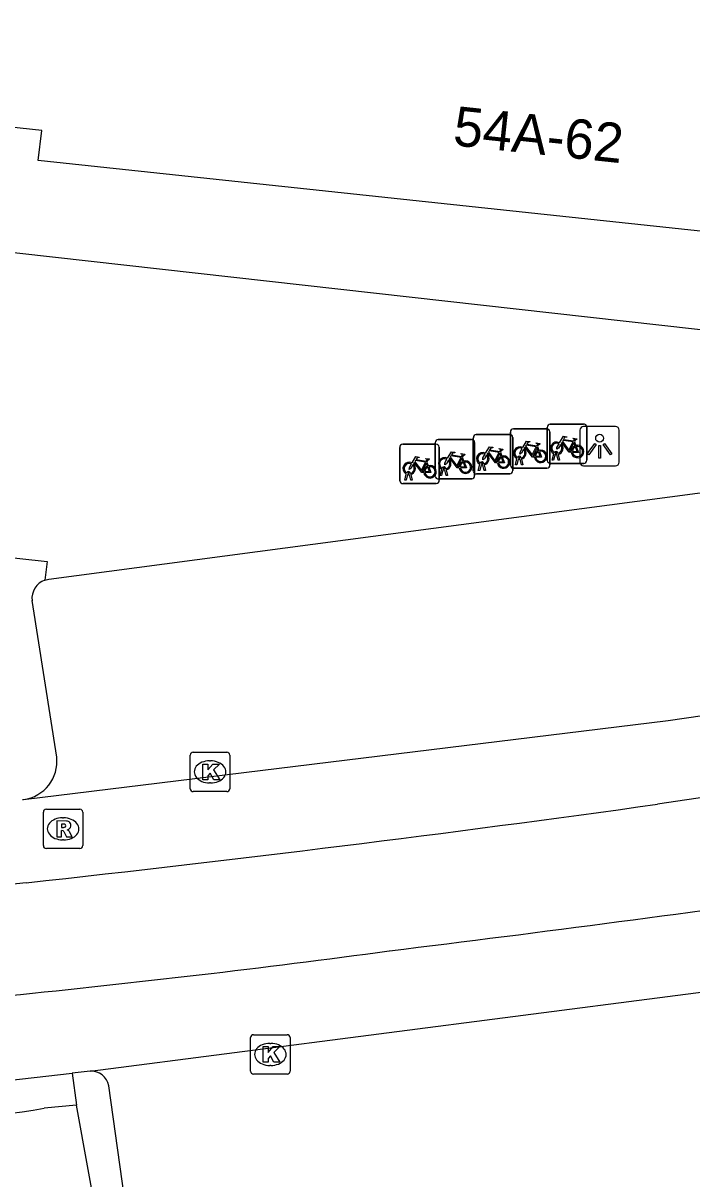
# Model space of a CAD drawing. Extents: x 162026 to 163499, y 387297 to 388169.
# Drawn here: x 162425.97 to 162442.94, y 387525.8 to 387555.14 of the extents above; entities that cross this region are included whole.
import ezdxf

# ---------------------------------------------------------------- set-up
doc = ezdxf.new("R2010")
doc.units = 0
for name, color, linetype in [('IMGEO_Fietsenrek', 7, 'Continuous'), ('IMGEO_Kolk', 7, 'Continuous'), ('IMGEO_Lichtpunt', 7, 'Continuous'), ('IMGEO_Pand', 7, 'Continuous'), ('IMGEO_Pand_nummerreeks', 7, 'Continuous'), ('IMGEO_Rijbaan_lokaal_gesloten', 7, 'Continuous'), ('IMGEO_Rioolput', 7, 'Continuous'), ('IMGEO_Voetpad_open', 7, 'Continuous')]:
    doc.layers.add(name, color=color, linetype=linetype)

msp = doc.modelspace()

# ---------------------------------------------------------------- linework, layer by layer
at = {"layer": 'IMGEO_Fietsenrek'}
for p, q in [((162438.408, 387544.844), (162439.249, 387544.844)), ((162439.249, 387544.844), (162438.408, 387544.844)), ((162439.268, 387544.041), (162439.268, 387544.882)), ((162439.268, 387544.882), (162439.268, 387544.041)), ((162439.343, 387544.966), (162440.184, 387544.966)), ((162440.184, 387544.966), (162439.343, 387544.966)), ((162440.268, 387544.891), (162440.268, 387544.05)), ((162440.268, 387544.05), (162440.268, 387544.891)), ((162436.5, 387544.572), (162437.341, 387544.572)), ((162437.341, 387544.572), (162436.5, 387544.572)), ((162437.391, 387543.774), (162437.391, 387544.615)), ((162437.391, 387544.615), (162437.391, 387543.774)), ((162437.466, 387544.699), (162438.307, 387544.699)), ((162438.307, 387544.699), (162437.466, 387544.699)), ((162438.333, 387543.919), (162438.333, 387544.76)), ((162438.333, 387544.76), (162438.333, 387543.919)), ((162438.391, 387544.624), (162438.391, 387543.783)), ((162438.391, 387543.783), (162438.391, 387544.624)), ((162439.333, 387544.769), (162439.333, 387543.928)), ((162439.333, 387543.928), (162439.333, 387544.769)), ((162435.525, 387543.528), (162435.525, 387544.369)), ((162435.525, 387544.369), (162435.525, 387543.528)), ((162435.6, 387544.453), (162436.441, 387544.453)), ((162436.441, 387544.453), (162435.6, 387544.453)), ((162436.425, 387543.647), (162436.425, 387544.488)), ((162436.425, 387544.488), (162436.425, 387543.647)), ((162436.525, 387544.378), (162436.525, 387543.537)), ((162436.525, 387543.537), (162436.525, 387544.378)), ((162437.425, 387544.497), (162437.425, 387543.656)), ((162437.425, 387543.656), (162437.425, 387544.497)), ((162439.02, 387544.393), (162439.056, 387544.298)), ((162439.955, 387544.515), (162439.991, 387544.42)), ((162436.212, 387544.002), (162436.248, 387543.907)), ((162437.112, 387544.121), (162437.148, 387544.026)), ((162437.629, 387543.955), (162437.628, 387543.959)), ((162437.66, 387543.966), (162437.661, 387543.959)), ((162438.078, 387544.248), (162438.114, 387544.153)), ((162438.46, 387543.928), (162438.499, 387544.088)), ((162438.529, 387544.076), (162438.494, 387543.928)), ((162438.571, 387544.1), (162438.57, 387544.104)), ((162438.612, 387543.928), (162438.578, 387544.07)), ((162438.602, 387544.111), (162438.603, 387544.104)), ((162438.61, 387544.074), (162438.645, 387543.928)), ((162440.193, 387543.966), (162439.352, 387543.966)), ((162439.352, 387543.966), (162440.193, 387543.966)), ((162439.395, 387544.05), (162439.434, 387544.21)), ((162439.429, 387544.05), (162439.395, 387544.05)), ((162439.464, 387544.198), (162439.429, 387544.05)), ((162439.506, 387544.222), (162439.505, 387544.226)), ((162439.547, 387544.05), (162439.513, 387544.192)), ((162439.537, 387544.233), (162439.538, 387544.226)), ((162439.545, 387544.196), (162439.58, 387544.05)), ((162439.58, 387544.05), (162439.547, 387544.05)), ((162435.652, 387543.537), (162435.691, 387543.697)), ((162435.721, 387543.685), (162435.686, 387543.537)), ((162435.763, 387543.709), (162435.762, 387543.713)), ((162435.804, 387543.537), (162435.77, 387543.679)), ((162435.794, 387543.72), (162435.795, 387543.713)), ((162435.802, 387543.683), (162435.837, 387543.537)), ((162436.552, 387543.656), (162436.591, 387543.816)), ((162436.621, 387543.804), (162436.586, 387543.656)), ((162436.663, 387543.828), (162436.662, 387543.832)), ((162436.704, 387543.656), (162436.67, 387543.798)), ((162436.694, 387543.839), (162436.695, 387543.832)), ((162436.702, 387543.802), (162436.737, 387543.656)), ((162438.316, 387543.699), (162437.475, 387543.699)), ((162437.475, 387543.699), (162438.316, 387543.699)), ((162437.518, 387543.783), (162437.557, 387543.943)), ((162437.552, 387543.783), (162437.518, 387543.783)), ((162437.587, 387543.931), (162437.552, 387543.783)), ((162437.67, 387543.783), (162437.636, 387543.925)), ((162437.668, 387543.929), (162437.703, 387543.783)), ((162437.703, 387543.783), (162437.67, 387543.783)), ((162439.258, 387543.844), (162438.417, 387543.844)), ((162438.417, 387543.844), (162439.258, 387543.844)), ((162438.494, 387543.928), (162438.46, 387543.928)), ((162438.645, 387543.928), (162438.612, 387543.928)), ((162436.45, 387543.453), (162435.609, 387543.453)), ((162435.609, 387543.453), (162436.45, 387543.453)), ((162435.686, 387543.537), (162435.652, 387543.537)), ((162435.837, 387543.537), (162435.804, 387543.537)), ((162437.35, 387543.572), (162436.509, 387543.572)), ((162436.509, 387543.572), (162437.35, 387543.572)), ((162436.586, 387543.656), (162436.552, 387543.656)), ((162436.737, 387543.656), (162436.704, 387543.656))]:
    msp.add_line(p, q, dxfattribs=at)
for points in [[(162439.581, 387544.492), (162439.676, 387544.656), (162439.762, 387544.642), (162439.764, 387544.633), (162439.708, 387544.622), (162439.681, 387544.577), (162439.937, 387544.536)], [(162439.924, 387544.511), (162439.667, 387544.552), (162439.65, 387544.523), (162439.817, 387544.303), (162439.924, 387544.511)], [(162439.937, 387544.536), (162439.962, 387544.585), (162439.956, 387544.589), (162439.933, 387544.593), (162439.921, 387544.6), (162439.92, 387544.603), (162439.922, 387544.608), (162440.017, 387544.593), (162440.019, 387544.583), (162440.009, 387544.57), (162439.997, 387544.564), (162439.983, 387544.57), (162439.955, 387544.515)], [(162436.738, 387544.098), (162436.833, 387544.262), (162436.919, 387544.248), (162436.921, 387544.239), (162436.865, 387544.228), (162436.838, 387544.183), (162437.094, 387544.142)], [(162437.704, 387544.225), (162437.799, 387544.389), (162437.885, 387544.375), (162437.887, 387544.366), (162437.831, 387544.355), (162437.804, 387544.31), (162438.06, 387544.269)], [(162438.047, 387544.244), (162437.79, 387544.285), (162437.773, 387544.256), (162437.94, 387544.036), (162438.047, 387544.244)], [(162438.06, 387544.269), (162438.085, 387544.318), (162438.079, 387544.322), (162438.056, 387544.326), (162438.044, 387544.333), (162438.043, 387544.336), (162438.045, 387544.341), (162438.14, 387544.326), (162438.142, 387544.316), (162438.132, 387544.303), (162438.12, 387544.297), (162438.106, 387544.303), (162438.078, 387544.248)], [(162438.667, 387544.318), (162438.615, 387544.228), (162438.575, 387544.203), (162438.576, 387544.25), (162438.631, 387544.344)], [(162438.646, 387544.37), (162438.741, 387544.534), (162438.827, 387544.52), (162438.829, 387544.511), (162438.773, 387544.5), (162438.746, 387544.455), (162439.002, 387544.414)], [(162438.942, 387544.126), (162438.892, 387544.126), (162438.701, 387544.377), (162438.682, 387544.345)], [(162438.989, 387544.389), (162438.732, 387544.43), (162438.715, 387544.401), (162438.882, 387544.181), (162438.989, 387544.389)], [(162439.037, 387544.291), (162439.007, 387544.368), (162438.898, 387544.15), (162438.941, 387544.15)], [(162438.971, 387544.15), (162439.091, 387544.149), (162439.047, 387544.263)], [(162439.067, 387544.27), (162439.122, 387544.125), (162438.972, 387544.125)], [(162439.002, 387544.414), (162439.027, 387544.463), (162439.021, 387544.467), (162438.998, 387544.471), (162438.986, 387544.478), (162438.985, 387544.481), (162438.987, 387544.486), (162439.082, 387544.471), (162439.084, 387544.461), (162439.074, 387544.448), (162439.062, 387544.442), (162439.048, 387544.448), (162439.02, 387544.393)], [(162439.602, 387544.44), (162439.55, 387544.35), (162439.51, 387544.325), (162439.511, 387544.372), (162439.566, 387544.466)], [(162439.877, 387544.248), (162439.827, 387544.248), (162439.636, 387544.499), (162439.617, 387544.467)], [(162439.972, 387544.413), (162439.942, 387544.49), (162439.833, 387544.272), (162439.876, 387544.272)], [(162439.906, 387544.272), (162440.026, 387544.271), (162439.982, 387544.385)], [(162440.002, 387544.392), (162440.057, 387544.247), (162439.907, 387544.247)], [(162435.838, 387543.979), (162435.933, 387544.143), (162436.019, 387544.129), (162436.021, 387544.12), (162435.965, 387544.109), (162435.938, 387544.064), (162436.194, 387544.023)], [(162436.134, 387543.735), (162436.084, 387543.735), (162435.893, 387543.986), (162435.874, 387543.954)], [(162436.181, 387543.998), (162435.924, 387544.039), (162435.907, 387544.01), (162436.074, 387543.79), (162436.181, 387543.998)], [(162436.229, 387543.9), (162436.199, 387543.977), (162436.09, 387543.759), (162436.133, 387543.759)], [(162436.194, 387544.023), (162436.219, 387544.072), (162436.213, 387544.076), (162436.19, 387544.08), (162436.178, 387544.087), (162436.177, 387544.09), (162436.179, 387544.095), (162436.274, 387544.08), (162436.276, 387544.07), (162436.266, 387544.057), (162436.254, 387544.051), (162436.24, 387544.057), (162436.212, 387544.002)], [(162436.759, 387544.046), (162436.707, 387543.956), (162436.667, 387543.931), (162436.668, 387543.978), (162436.723, 387544.072)], [(162437.034, 387543.854), (162436.984, 387543.854), (162436.793, 387544.105), (162436.774, 387544.073)], [(162437.081, 387544.117), (162436.824, 387544.158), (162436.807, 387544.129), (162436.974, 387543.909), (162437.081, 387544.117)], [(162437.129, 387544.019), (162437.099, 387544.096), (162436.99, 387543.878), (162437.033, 387543.878)], [(162437.063, 387543.878), (162437.183, 387543.877), (162437.139, 387543.991)], [(162437.159, 387543.998), (162437.214, 387543.853), (162437.064, 387543.853)], [(162437.094, 387544.142), (162437.119, 387544.191), (162437.113, 387544.195), (162437.09, 387544.199), (162437.078, 387544.206), (162437.077, 387544.209), (162437.079, 387544.214), (162437.174, 387544.199), (162437.176, 387544.189), (162437.166, 387544.176), (162437.154, 387544.17), (162437.14, 387544.176), (162437.112, 387544.121)], [(162437.725, 387544.173), (162437.673, 387544.083), (162437.633, 387544.058), (162437.634, 387544.105), (162437.689, 387544.199)], [(162438, 387543.981), (162437.95, 387543.981), (162437.759, 387544.232), (162437.74, 387544.2)], [(162438.095, 387544.146), (162438.065, 387544.223), (162437.956, 387544.005), (162437.999, 387544.005)], [(162438.029, 387544.005), (162438.149, 387544.004), (162438.105, 387544.118)], [(162438.125, 387544.125), (162438.18, 387543.98), (162438.03, 387543.98)], [(162435.859, 387543.927), (162435.807, 387543.837), (162435.767, 387543.812), (162435.768, 387543.859), (162435.823, 387543.953)], [(162436.163, 387543.759), (162436.283, 387543.758), (162436.239, 387543.872)], [(162436.259, 387543.879), (162436.314, 387543.734), (162436.164, 387543.734)]]:
    msp.add_lwpolyline(points, dxfattribs=at)
for centre, radius, start, end in [((162438.411, 387544.766), 0.0779, 92.4484, 184.2845), ((162438.411, 387544.766), 0.0779, 92.4484, 184.2845), ((162439.255, 387544.766), 0.0779, 2.4484, 94.2845), ((162439.255, 387544.766), 0.0779, 2.4484, 94.2845), ((162439.346, 387544.888), 0.0779, 92.4484, 184.2845), ((162439.346, 387544.888), 0.0779, 92.4484, 184.2845), ((162440.19, 387544.888), 0.0779, 2.4484, 94.2845), ((162440.19, 387544.888), 0.0779, 2.4484, 94.2845), ((162436.503, 387544.494), 0.0779, 92.4484, 184.2845), ((162436.503, 387544.494), 0.0779, 92.4484, 184.2845), ((162437.347, 387544.494), 0.0779, 2.4484, 94.2845), ((162437.347, 387544.494), 0.0779, 2.4484, 94.2845), ((162437.469, 387544.621), 0.0779, 92.4484, 184.2845), ((162437.469, 387544.621), 0.0779, 92.4484, 184.2845), ((162438.313, 387544.621), 0.0779, 2.4484, 94.2845), ((162438.313, 387544.621), 0.0779, 2.4484, 94.2845), ((162435.603, 387544.375), 0.0779, 92.4484, 184.2845), ((162435.603, 387544.375), 0.0779, 92.4484, 184.2845), ((162436.447, 387544.375), 0.0779, 2.4484, 94.2845), ((162436.447, 387544.375), 0.0779, 2.4484, 94.2845), ((162438.573, 387544.229), 0.159, 62.6766, 242.1369), ((162438.573, 387544.229), 0.129, 63.3192, 238.903), ((162438.573, 387544.229), 0.129, 283.6043, 43.4302), ((162438.573, 387544.229), 0.159, 283.5766, 46.6042), ((162439.1, 387544.145), 0.159, 113.3408, 178.3217), ((162439.1, 387544.145), 0.159, 187.0065, 105.7708), ((162439.1, 387544.145), 0.129, 113.923, 177.9556), ((162439.1, 387544.145), 0.129, 188.6715, 104.5883), ((162439.508, 387544.351), 0.159, 62.6766, 242.1369), ((162439.508, 387544.351), 0.129, 63.3192, 238.903), ((162439.488, 387544.222), 0.0499, 12.8025, 158.6934), ((162439.508, 387544.351), 0.129, 283.6043, 43.4302), ((162439.508, 387544.351), 0.159, 283.5766, 46.6042), ((162440.035, 387544.267), 0.159, 113.3408, 178.3217), ((162440.035, 387544.267), 0.159, 187.0065, 105.7708), ((162440.035, 387544.267), 0.129, 113.923, 177.9556), ((162440.035, 387544.267), 0.129, 188.6715, 104.5883), ((162435.765, 387543.838), 0.159, 62.6766, 242.1369), ((162435.765, 387543.838), 0.129, 63.3192, 238.903), ((162436.665, 387543.957), 0.159, 62.6766, 242.1369), ((162436.665, 387543.957), 0.129, 63.3192, 238.903), ((162436.665, 387543.957), 0.129, 283.6043, 43.4302), ((162436.665, 387543.957), 0.159, 283.5766, 46.6042), ((162437.192, 387543.873), 0.159, 113.3408, 178.3217), ((162437.192, 387543.873), 0.159, 187.0065, 105.7708), ((162437.192, 387543.873), 0.129, 113.923, 177.9556), ((162437.192, 387543.873), 0.129, 188.6715, 104.5883), ((162437.631, 387544.084), 0.159, 62.6766, 242.1369), ((162437.631, 387544.084), 0.129, 63.3192, 238.903), ((162437.611, 387543.955), 0.0499, 12.8025, 158.6934), ((162437.611, 387543.955), 0.0174, 12.8025, 163.4502), ((162437.631, 387544.084), 0.129, 253.415, 269.0204), ((162437.631, 387544.084), 0.129, 283.6043, 43.4302), ((162437.631, 387544.084), 0.159, 283.5766, 46.6042), ((162438.158, 387544), 0.159, 113.3408, 178.3217), ((162438.158, 387544), 0.159, 187.0065, 105.7708), ((162438.158, 387544), 0.129, 113.923, 177.9556), ((162438.158, 387544), 0.129, 188.6715, 104.5883), ((162438.553, 387544.1), 0.0499, 12.8025, 158.6934), ((162438.573, 387544.229), 0.159, 253.9967, 271.7867), ((162438.553, 387544.1), 0.0174, 12.8025, 163.4502), ((162438.573, 387544.229), 0.129, 253.415, 269.0204), ((162439.346, 387544.044), 0.0779, 182.4484, 274.2845), ((162439.346, 387544.044), 0.0779, 182.4484, 274.2845), ((162439.508, 387544.351), 0.159, 253.9967, 271.7867), ((162439.488, 387544.222), 0.0174, 12.8025, 163.4502), ((162439.508, 387544.351), 0.129, 253.415, 269.0204), ((162440.19, 387544.044), 0.0779, 272.4484, 4.2845), ((162440.19, 387544.044), 0.0779, 272.4484, 4.2845), ((162435.745, 387543.709), 0.0499, 12.8025, 158.6934), ((162435.765, 387543.838), 0.159, 253.9967, 271.7867), ((162435.745, 387543.709), 0.0174, 12.8025, 163.4502), ((162435.765, 387543.838), 0.129, 253.415, 269.0204), ((162435.765, 387543.838), 0.129, 283.6043, 43.4302), ((162435.765, 387543.838), 0.159, 283.5766, 46.6042), ((162436.292, 387543.754), 0.159, 113.3408, 178.3217), ((162436.292, 387543.754), 0.159, 187.0065, 105.7708), ((162436.292, 387543.754), 0.129, 113.923, 177.9556), ((162436.292, 387543.754), 0.129, 188.6715, 104.5883), ((162436.645, 387543.828), 0.0499, 12.8025, 158.6934), ((162436.665, 387543.957), 0.159, 253.9967, 271.7867), ((162436.645, 387543.828), 0.0174, 12.8025, 163.4502), ((162436.665, 387543.957), 0.129, 253.415, 269.0204), ((162437.469, 387543.777), 0.0779, 182.4484, 274.2845), ((162437.469, 387543.777), 0.0779, 182.4484, 274.2845), ((162437.631, 387544.084), 0.159, 253.9967, 271.7867), ((162438.313, 387543.777), 0.0779, 272.4484, 4.2845), ((162438.313, 387543.777), 0.0779, 272.4484, 4.2845), ((162438.411, 387543.922), 0.0779, 182.4484, 274.2845), ((162438.411, 387543.922), 0.0779, 182.4484, 274.2845), ((162439.255, 387543.922), 0.0779, 272.4484, 4.2845), ((162439.255, 387543.922), 0.0779, 272.4484, 4.2845), ((162435.603, 387543.531), 0.0779, 182.4484, 274.2845), ((162435.603, 387543.531), 0.0779, 182.4484, 274.2845), ((162436.503, 387543.65), 0.0779, 182.4484, 274.2845), ((162436.503, 387543.65), 0.0779, 182.4484, 274.2845), ((162436.447, 387543.531), 0.0779, 272.4484, 4.2845), ((162436.447, 387543.531), 0.0779, 272.4484, 4.2845), ((162437.347, 387543.65), 0.0779, 272.4484, 4.2845), ((162437.347, 387543.65), 0.0779, 272.4484, 4.2845)]:
    msp.add_arc(centre, radius, start, end, dxfattribs=at)
at = {"layer": 'IMGEO_Kolk'}
for p, q in [((162430.285, 387536.635), (162431.137, 387536.635)), ((162430.21, 387535.709), (162430.21, 387536.561)), ((162430.698, 387536.415), (162430.723, 387536.415)), ((162431.211, 387536.561), (162431.211, 387535.709)), ((162430.721, 387535.855), (162430.696, 387535.855)), ((162431.137, 387535.635), (162430.285, 387535.635)), ((162431.74, 387528.536), (162431.74, 387529.388)), ((162431.815, 387529.462), (162432.667, 387529.462)), ((162432.741, 387529.388), (162432.741, 387528.536)), ((162432.228, 387529.242), (162432.253, 387529.242)), ((162432.667, 387528.462), (162431.815, 387528.462)), ((162432.251, 387528.682), (162432.226, 387528.682))]:
    msp.add_line(p, q, dxfattribs=at)
for points in [[(162430.285, 387536.635), (162431.137, 387536.635)], [(162430.21, 387535.709), (162430.21, 387536.561)], [(162430.531, 387536.335), (162430.654, 387536.335), (162430.654, 387536.184), (162430.784, 387536.335), (162430.948, 387536.335), (162430.802, 387536.184), (162430.955, 387535.935), (162430.803, 387535.935), (162430.718, 387536.099), (162430.654, 387536.032), (162430.654, 387535.935), (162430.531, 387535.935), (162430.531, 387536.335)], [(162431.211, 387536.561), (162431.211, 387535.709)], [(162431.137, 387535.635), (162430.285, 387535.635)], [(162431.74, 387528.536), (162431.74, 387529.388)], [(162431.815, 387529.462), (162432.667, 387529.462)], [(162432.741, 387529.388), (162432.741, 387528.536)], [(162432.061, 387529.162), (162432.184, 387529.162), (162432.184, 387529.011), (162432.314, 387529.162), (162432.478, 387529.162), (162432.332, 387529.011), (162432.485, 387528.762), (162432.333, 387528.762), (162432.248, 387528.926), (162432.184, 387528.859), (162432.184, 387528.762), (162432.061, 387528.762), (162432.061, 387529.162)], [(162432.667, 387528.462), (162431.815, 387528.462)]]:
    msp.add_lwpolyline(points, dxfattribs=at)
for centre, start, end in [((162430.287, 387536.559), 91.552, 178.448), ((162430.287, 387536.559), 91.552, 178.448), ((162431.135, 387536.559), 1.552, 88.448), ((162431.135, 387536.559), 1.552, 88.448), ((162430.287, 387535.711), 181.552, 268.448), ((162430.287, 387535.711), 181.552, 268.448), ((162431.135, 387535.711), 271.552, 358.448), ((162431.135, 387535.711), 271.552, 358.448), ((162431.817, 387529.386), 91.552, 178.448), ((162431.817, 387529.386), 91.552, 178.448), ((162432.665, 387529.386), 1.552, 88.448), ((162432.665, 387529.386), 1.552, 88.448), ((162431.817, 387528.538), 181.552, 268.448), ((162431.817, 387528.538), 181.552, 268.448), ((162432.665, 387528.538), 271.552, 358.448), ((162432.665, 387528.538), 271.552, 358.448)]:
    msp.add_arc(centre, 0.0765, start, end, dxfattribs=at)
for centre, major_axis, ratio, start_param, end_param in [((162430.697, 387536.135), (-0.387, 0.002), 0.722429, 4.712389, 7.853982), ((162430.722, 387536.135), (-0.39, 0.002), 0.717154, 1.570796, 4.712389), ((162432.227, 387528.962), (-0.387, 0.002), 0.722429, 4.712389, 7.853982), ((162432.252, 387528.962), (-0.39, 0.002), 0.717154, 1.570796, 4.712389)]:
    msp.add_ellipse(centre, major_axis=major_axis, ratio=ratio, start_param=start_param, end_param=end_param, dxfattribs=at)
at = {"layer": 'IMGEO_Lichtpunt'}
for p, q in [((162440.998, 387544.903), (162440.19, 387544.903)), ((162440.998, 387544.903), (162440.19, 387544.903)), ((162440.096, 387544.808), (162440.096, 387544.001)), ((162440.096, 387544.808), (162440.096, 387544.001)), ((162441.092, 387544.001), (162441.092, 387544.808)), ((162441.092, 387544.001), (162441.092, 387544.808)), ((162440.19, 387543.907), (162440.998, 387543.907)), ((162440.19, 387543.907), (162440.998, 387543.907))]:
    msp.add_line(p, q, dxfattribs=at)
for points in [[(162440.47, 387544.472), (162440.509, 387544.444), (162440.321, 387544.182), (162440.283, 387544.209), (162440.47, 387544.472)], [(162440.572, 387544.424), (162440.619, 387544.424), (162440.619, 387544.102), (162440.572, 387544.102), (162440.572, 387544.424)], [(162440.682, 387544.444), (162440.72, 387544.471), (162440.907, 387544.209), (162440.868, 387544.181), (162440.682, 387544.444)]]:
    msp.add_lwpolyline(points, dxfattribs=at)
msp.add_circle((162440.595, 387544.606), 0.0994, dxfattribs=at)
for centre, start, end in [((162440.19, 387544.808), 90, 180), ((162440.19, 387544.808), 90, 180), ((162440.998, 387544.808), 0, 90), ((162440.998, 387544.808), 0, 90), ((162440.19, 387544.001), 180, 270), ((162440.19, 387544.001), 180, 270), ((162440.998, 387544.001), 270, 0), ((162440.998, 387544.001), 270, 360)]:
    msp.add_arc(centre, 0.0946, start, end, dxfattribs=at)
at = {"layer": 'IMGEO_Pand'}
msp.add_lwpolyline([(162460.459, 387555.144), (162460.094, 387551.931), (162461.441, 387551.78), (162460.859, 387546.372), (162451.057, 387547.428), (162451.236, 387548.998), (162426.349, 387551.659), (162426.443, 387552.418), (162422.521, 387552.837)], dxfattribs=at)
at = {"layer": 'IMGEO_Rijbaan_lokaal_gesloten'}
for points in [[(162509.699, 387545.576), (162462.843, 387538.385), (162442.063, 387535.314)], [(162427.67, 387528.537), (162449.646, 387531.38), (162458.56, 387532.765), (162465.776, 387533.871), (162478.839, 387536.086), (162504.387, 387539.815)], [(162425.981, 387535.434), (162442.334, 387537.438), (162455.051, 387539.289)], [(162426.046, 387533.32), (162425.062, 387533.218), (162421.882, 387532.949), (162417.998, 387533.128), (162396.643, 387535.49), (162396.843, 387537.503)], [(162425.955, 387535.431), (162425.981, 387535.434)], [(162425.278, 387528.27), (162427.209, 387528.485)], [(162427.67, 387528.537), (162427.209, 387528.485)]]:
    msp.add_lwpolyline(points, dxfattribs=at)
for centre, radius, start, end in [((162366.06, 388080.487), 550.446, 276.25633, 277.93647), ((162352.622, 388203.401), 676.873, 277.01262, 278.998953), ((162396.761, 387817.63), 288.618, 275.73418, 277.66554)]:
    msp.add_arc(centre, radius, start, end, dxfattribs=at)
at = {"layer": 'IMGEO_Rioolput'}
for p, q in [((162426.557, 387535.189), (162427.409, 387535.189)), ((162426.482, 387534.263), (162426.482, 387535.115)), ((162426.97, 387534.969), (162426.995, 387534.969)), ((162427.483, 387535.115), (162427.483, 387534.263)), ((162426.993, 387534.409), (162426.968, 387534.409)), ((162427.409, 387534.189), (162426.557, 387534.189))]:
    msp.add_line(p, q, dxfattribs=at)
for points in [[(162426.557, 387535.189), (162427.409, 387535.189)], [(162426.482, 387534.263), (162426.482, 387535.115)], [(162427.071, 387534.887), (162426.819, 387534.889), (162426.819, 387534.489)], [(162427.483, 387535.115), (162427.483, 387534.263)], [(162426.819, 387534.489), (162426.943, 387534.489), (162426.943, 387534.651), (162426.954, 387534.651)], [(162426.997, 387534.808), (162426.943, 387534.808), (162426.943, 387534.727)], [(162426.943, 387534.727), (162426.995, 387534.727)], [(162427.001, 387534.622), (162427.072, 387534.489), (162427.212, 387534.489), (162427.147, 387534.615)], [(162427.409, 387534.189), (162426.557, 387534.189)]]:
    msp.add_lwpolyline(points, dxfattribs=at)
for centre, radius, start, end in [((162426.559, 387535.113), 0.0765, 91.552, 178.448), ((162426.559, 387535.113), 0.0765, 91.552, 178.448), ((162427.407, 387535.113), 0.0765, 1.552, 88.448), ((162427.407, 387535.113), 0.0765, 1.552, 88.448), ((162427.07, 387534.777), 0.109, 350.3612, 89.416), ((162426.953, 387534.598), 0.0533, 26.0293, 88.6989), ((162426.979, 387534.916), 0.19, 274.7715, 282.9687), ((162427.003, 387534.712), 0.0964, 77.0061, 93.1865), ((162427.017, 387534.769), 0.0378, 276.6634, 79.6772), ((162427.068, 387534.777), 0.112, 277.5842, 350.9817), ((162427.052, 387534.562), 0.108, 29.5134, 73.7905), ((162426.559, 387534.265), 0.0765, 181.552, 268.448), ((162426.559, 387534.265), 0.0765, 181.552, 268.448), ((162427.407, 387534.265), 0.0765, 271.552, 358.448), ((162427.407, 387534.265), 0.0765, 271.552, 358.448)]:
    msp.add_arc(centre, radius, start, end, dxfattribs=at)
for centre, major_axis, ratio, start_param, end_param in [((162426.969, 387534.689), (-0.387, 0.002), 0.722429, 4.712389, 7.853982), ((162426.994, 387534.689), (-0.39, 0.002), 0.717154, 1.570796, 4.712389)]:
    msp.add_ellipse(centre, major_axis=major_axis, ratio=ratio, start_param=start_param, end_param=end_param, dxfattribs=at)
at = {"layer": 'IMGEO_Voetpad_open'}
for points in [[(162462.355, 387547.672), (162462.082, 387545.236), (162422.177, 387549.714)], [(162426.522, 387541.005), (162426.621, 387541.03), (162452.84, 387544.504)], [(162421.332, 387542.054), (162426.574, 387541.474), (162426.522, 387541.005)], [(162426.82, 387536.507), (162426.194, 387540.482)], [(162503.773, 387534.618), (162466.278, 387528.829), (162451.546, 387526.573), (162443.548, 387525.456), (162430.879, 387523.851), (162429.355, 387523.666), (162428.912, 387523.794), (162428.713, 387524.114), (162428.142, 387528.164)], [(162427.209, 387528.485), (162427.322, 387527.677)], [(162427.322, 387527.677), (162426.503, 387527.596)], [(162428.224, 387522.683), (162427.322, 387527.677)]]:
    msp.add_lwpolyline(points, dxfattribs=at)
for centre, radius, start, end in [((162426.693, 387540.533), 0.502, 109.9419, 185.8702), ((162425.849, 387536.402), 0.977, 277.7628, 6.1921), ((162427.695, 387528.084), 0.454, 10.1786, 93.1859), ((162421.307, 387558.57), 31.406, 263.0947, 279.5231)]:
    msp.add_arc(centre, radius, start, end, dxfattribs=at)

# ---------------------------------------------------------------- texts
at = {"layer": 'IMGEO_Pand_nummerreeks'}
msp.add_text('54A-62', height=1, rotation=353.8969, dxfattribs=at).set_placement((162436.852, 387552.045))

doc.saveas('drawing.dxf')
